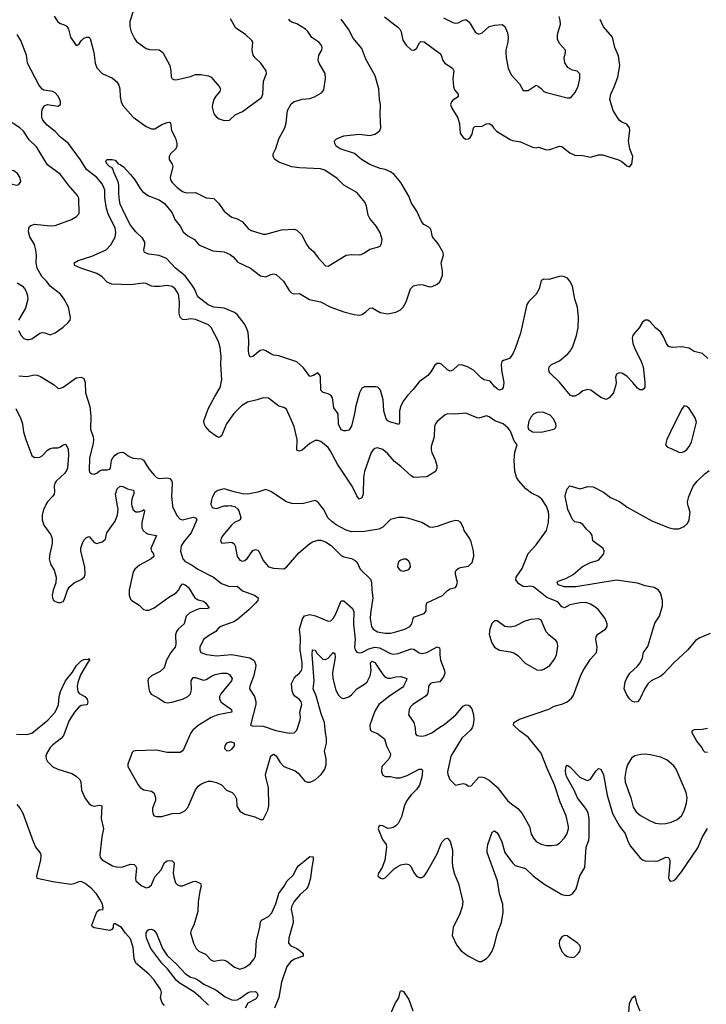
# Model space of a CAD drawing. Header units: inches. Extents: x 1682530 to 1839546, y 640742 to 791647.
# Tile 540 of 656: x 1783636 to 1788921, y 656160 to 663744. Entities that reach past the tile are written whole.
import ezdxf

# ---------------------------------------------------------------- set-up
doc = ezdxf.new("R2010")
doc.units = ezdxf.units.IN
doc.header["$MEASUREMENT"] = 0
doc.layers.add('B7685', color=7, linetype='Continuous')
doc.layers.add('B7686', color=7, linetype='Continuous')

msp = doc.modelspace()

# ---------------------------------------------------------------- linework, layer by layer
at = {"layer": 'B7685', "color": 5}
for points, elevation in [([(1783833.4, 660000), (1783820.2, 659970), (1783810, 659928), (1783809.3, 659890), (1783821.2, 659850), (1783875.8, 659775.8), (1783885.8, 659745.8), (1783886.5, 659710), (1783868, 659630), (1783863.9, 659590), (1783872.8, 659550), (1783902.4, 659502.4), (1783916.9, 659450), (1783914.9, 659405.1), (1783893, 659350), (1783885.5, 659310), (1783888, 659290), (1783897.3, 659270), (1783930, 659253.4), (1783950, 659253.4), (1783970, 659262.8), (1783980.1, 659279.9), (1784004.7, 659350), (1784022.6, 659377.4), (1784054.5, 659405.5), (1784108.9, 659431.1), (1784132.4, 659450), (1784140.4, 659470), (1784138.1, 659530), (1784107.3, 659650), (1784107.7, 659672.3), (1784116, 659704), (1784130, 659733.4), (1784150, 659755.3), (1784170, 659763), (1784210, 659717.1), (1784230, 659707.8), (1784270, 659721.1), (1784296.5, 659743.5), (1784307.3, 659790), (1784370, 659881.6), (1784389.5, 659930), (1784393, 659973), (1784388.6, 660000)], 520), ([(1784499.7, 660000), (1784508.6, 659968.6), (1784530, 659952.9), (1784550, 659953.4), (1784578.2, 659961.8), (1784591.1, 659971.1), (1784596.9, 659956.9), (1784576.6, 659870), (1784577.2, 659830), (1784585.3, 659810), (1784609.6, 659789.6), (1784630, 659779.8), (1784687.7, 659770), (1784645.6, 659670), (1784651.4, 659650), (1784666.5, 659630), (1784667.4, 659610), (1784647.4, 659590), (1784557.5, 659542.5), (1784520.9, 659510), (1784509.2, 659490), (1784479, 659350), (1784478.2, 659310), (1784490, 659280.3), (1784498.6, 659270), (1784554.5, 659234.5), (1784590, 659200.3), (1784610, 659194.2), (1784630, 659195), (1784670, 659212.6), (1784783.2, 659296.8), (1784839, 659330), (1784858.1, 659350), (1784876.5, 659383.5), (1784890, 659398.5), (1784910, 659391.1), (1784935.2, 659370), (1784984.6, 659290), (1785010, 659276.3), (1785050, 659265.2), (1785068.2, 659250), (1785094, 659210), (1785073.8, 659206.2), (1785030, 659208), (1785010, 659203.4), (1784944.5, 659175.5), (1784917.5, 659150), (1784902, 659090), (1784855.3, 659050), (1784842.6, 659030), (1784834.9, 659005.1), (1784837.8, 658930), (1784832.1, 658910), (1784800.3, 658870), (1784766.7, 658810), (1784747.1, 658750), (1784717.8, 658722.2), (1784651.3, 658688.7), (1784628.2, 658670), (1784621.3, 658650), (1784630.2, 658590), (1784635.3, 658570), (1784647.8, 658547.8), (1784710, 658516.1), (1784750, 658487.8), (1784770, 658482.4), (1784807.6, 658487.6), (1784890, 658509.4), (1784929.7, 658530), (1784949.8, 658550), (1784958.1, 658581.9), (1784956.5, 658650), (1784970, 658676.5), (1784990, 658677.1), (1785050, 658656.6), (1785070, 658660.9), (1785112.3, 658687.7), (1785140.7, 658699.3), (1785190.1, 658710.1), (1785231, 658711), (1785250, 658699.5), (1785270.2, 658670.2), (1785265.8, 658650), (1785182.8, 658550), (1785175, 658530), (1785174.6, 658510), (1785187.7, 658487.7), (1785267, 658430), (1785267.7, 658410), (1785161.3, 658390), (1785110.8, 658369.2), (1785010, 658308.2), (1784968.2, 658270), (1784953.4, 658250), (1784897.1, 658122.9), (1784888.6, 658111.4), (1784870, 658099.8), (1784770, 658098.4), (1784690, 658116.4), (1784528.1, 658111.9), (1784511.7, 658108.3), (1784501.1, 658098.9), (1784468.5, 658010), (1784468.4, 657990), (1784546.9, 657850), (1784562.3, 657830), (1784590.9, 657810.9), (1784650, 657801.1), (1784670, 657786.4), (1784680.9, 657750), (1784680.5, 657730), (1784658.2, 657670), (1784656.9, 657650), (1784660.3, 657630), (1784671.6, 657611.6), (1784690, 657605.5), (1784730, 657606.4), (1784810, 657628.6), (1784870, 657631), (1784907.1, 657650), (1784930, 657674.6), (1784990, 657810.4), (1785010, 657839.5), (1785030, 657854.6), (1785070, 657873.4), (1785090, 657878.9), (1785110, 657878.3), (1785150, 657867.8), (1785188.2, 657850), (1785228.2, 657810), (1785270.2, 657790.2), (1785290, 657772.2), (1785303.4, 657743.4), (1785306.7, 657686.7), (1785330, 657647.4), (1785370, 657624.4), (1785444.6, 657604.6), (1785490, 657583), (1785510, 657582.8), (1785545.6, 657654.4), (1785552.5, 657687.5), (1785551.2, 657830), (1785529.9, 657910), (1785528.7, 657930), (1785570, 658073.4), (1785590, 658086.4), (1785610, 658072.2), (1785641.6, 658021.6), (1785670, 657990.2), (1785757.2, 657957.2), (1785778.8, 657938.8), (1785830, 657878.7), (1785850, 657870.3), (1785870, 657870.3), (1785890, 657878), (1785911.5, 657890), (1785956.3, 657930), (1785985.1, 657970), (1785995.2, 658004.8), (1785995.4, 658050), (1785981, 658110), (1785997.8, 658170), (1785998.4, 658210), (1785989.4, 658249.4), (1785981.8, 658330), (1785955.9, 658395.9), (1785916.8, 658536.8), (1785894.9, 658590), (1785903, 658650), (1785886.9, 658853.1), (1785890, 658890.8), (1785910, 658888), (1785923.5, 658863.5), (1785970, 658817.8), (1785990, 658816.5), (1786010, 658826.5), (1786050, 658868.2), (1786060.7, 658860.7), (1786063.5, 658830), (1786044.4, 658715.6), (1786045.1, 658670), (1786070, 658580.3), (1786090, 658540.9), (1786110, 658519.6), (1786130, 658514.7), (1786170, 658528.3), (1786190, 658543.6), (1786230.4, 658589.6), (1786290, 658624.8), (1786310, 658644.1), (1786333.9, 658690), (1786340.9, 658730), (1786336.1, 658790), (1786350, 658802.6), (1786370, 658793), (1786430, 658698.9), (1786450, 658679.6), (1786470, 658671.4), (1786490, 658671.3), (1786530, 658681.3), (1786570, 658684.9), (1786614.9, 658670), (1786610.2, 658650), (1786591.2, 658610), (1786581.2, 658598.8), (1786484.1, 658535.9), (1786401.2, 658470), (1786370, 658416.9), (1786330.2, 658310), (1786334.4, 658274.4), (1786343.4, 658263.4), (1786390, 658244.6), (1786444.3, 658204.3), (1786458.1, 658150), (1786490.9, 658090), (1786488.5, 658070), (1786474.8, 658045.2), (1786424.4, 657990), (1786421.3, 657950), (1786430, 657923.8), (1786450, 657914.4), (1786490, 657914), (1786530, 657903.6), (1786564.8, 657904.8), (1786619.2, 657920.8), (1786710, 657970.3), (1786730.4, 657970.4), (1786736.7, 657956.7), (1786730.2, 657910.2), (1786712.7, 657847.3), (1786690, 657813.3), (1786650, 657774), (1786615.2, 657730), (1786596.8, 657690), (1786575.3, 657604.7), (1786547.8, 657552.2), (1786530, 657533), (1786510, 657520.5), (1786490, 657515.1), (1786470, 657514.5), (1786430, 657535.1), (1786410, 657536), (1786401, 657530), (1786394.8, 657510), (1786428.8, 657430), (1786455.8, 657390), (1786458.9, 657370), (1786446.7, 657270), (1786425.8, 657214.2), (1786398, 657170), (1786392, 657150), (1786414, 657130), (1786430, 657126.8), (1786450, 657134.8), (1786517.8, 657202.2), (1786540.7, 657219.3), (1786570, 657234.3), (1786610, 657242), (1786630, 657236.5), (1786650, 657217.6), (1786670, 657174), (1786690, 657146), (1786710, 657135.5), (1786730, 657135.5), (1786739.7, 657140.3), (1786750, 657147.3), (1786770, 657176.3), (1786850, 657319.5), (1786876.4, 657390), (1786888.9, 657411.1), (1786910, 657434), (1786930, 657438.4), (1786934.5, 657434.5), (1786950, 657413.4), (1786967.6, 657350), (1786964.6, 657250), (1786970.2, 657210.2), (1786982.6, 657162.6), (1787012.3, 657090), (1787047.2, 656950), (1787041.6, 656910), (1787023.4, 656856.6), (1786971.7, 656750), (1786965.7, 656690), (1786997.3, 656617.3), (1787032.7, 656572.7), (1787090.2, 656530.2), (1787169.1, 656489.1), (1787190, 656489), (1787230, 656511.3), (1787250, 656534), (1787271.9, 656570), (1787289.1, 656610), (1787314.3, 656710), (1787344.5, 656790), (1787358, 656870), (1787355.6, 656930), (1787328.9, 657010), (1787313.7, 657110), (1787235, 657330), (1787233.3, 657350), (1787239.1, 657390), (1787273.8, 657486.2), (1787290, 657496.3), (1787310, 657479.1), (1787330, 657450.4), (1787347.4, 657410), (1787369.2, 657330), (1787430, 657248.8), (1787449.5, 657229.5), (1787530, 657204.9), (1787588, 657148), (1787670, 657087), (1787810, 657004.4), (1787843.3, 656996.7), (1787870, 657000.4), (1787890, 657010.7), (1787918.4, 657050), (1787948.2, 657150), (1787986, 657214), (1787995.4, 657370), (1788015.8, 657424.2), (1788020.2, 657450), (1788018.1, 657590), (1788011.4, 657631.4), (1787999.9, 657659.9), (1787929.8, 657750), (1787903.9, 657810), (1787848.2, 657910), (1787840.7, 657930), (1787837.5, 657962.5), (1787841.6, 657990), (1787850, 658002), (1787870, 657988.5), (1787947.9, 657907.9), (1787990, 657887.6), (1788010, 657883.7), (1788030, 657892.7), (1788070, 657955.5), (1788090, 657977.1), (1788110, 657970.4), (1788128.3, 657928.3), (1788157.2, 657770), (1788199.8, 657630), (1788251.6, 657531.6), (1788296.2, 657476.2), (1788316.8, 657416.8), (1788337, 657377), (1788410.2, 657290.2), (1788430, 657272.2), (1788450, 657263.6), (1788530, 657262), (1788550, 657265.5), (1788610, 657291.8), (1788630, 657290.4), (1788638.9, 657270), (1788640.8, 657250), (1788630, 657134), (1788636.8, 657116.8), (1788647.7, 657107.7), (1788670, 657113.4), (1788690, 657127.7), (1788730, 657179.3), (1788855.5, 657364.5), (1788890.7, 657449.3), (1788930, 657513)], 520), ([(1784812, 660000), (1784812.8, 659992.8), (1784844.5, 659924.5), (1784870, 659897.6), (1784890, 659891.6), (1784970, 659911.7), (1784987.8, 659907.8), (1784999.6, 659890), (1784956.3, 659790), (1784903.5, 659730), (1784878.2, 659690), (1784874.7, 659650), (1784890.4, 659590), (1784909.2, 659569.2), (1784963, 659543), (1785006.7, 659510), (1785126.4, 659450), (1785190, 659399.6), (1785250, 659376.5), (1785310, 659379.5), (1785350, 659344.5), (1785443.8, 659310), (1785470.3, 659290), (1785468.9, 659270), (1785451.6, 659250), (1785400.8, 659199.2), (1785315, 659125), (1785290, 659107.8), (1785182.8, 659070), (1785164.6, 659055.4), (1785146.8, 659030), (1785090, 658998.7), (1785050.4, 658970), (1785022.4, 658910), (1785021.6, 658890), (1785030.5, 658870.5), (1785074.2, 658854.2), (1785150, 658844.6), (1785270, 658854.8), (1785407.8, 658827.8), (1785433.3, 658813.3), (1785442.7, 658802.7), (1785452.9, 658772.9), (1785450.2, 658750), (1785435.8, 658684.2), (1785407.4, 658610), (1785404.9, 658590), (1785442.2, 658530), (1785452.2, 658492.2), (1785453.2, 658470), (1785412, 658310), (1785424.5, 658304.5), (1785510, 658302.8), (1785607.5, 658267.5), (1785710, 658247.8), (1785748.2, 658251.8), (1785768.4, 658271.6), (1785793.7, 658350), (1785796.4, 658370), (1785791.2, 658410), (1785807.2, 658470), (1785802.2, 658490), (1785790, 658507.8), (1785753.4, 658533.4), (1785740.9, 658550), (1785733.9, 658573.9), (1785728.8, 658630), (1785747.5, 658672.5), (1785766.5, 658693.5), (1785790, 658710.3), (1785803.7, 658730), (1785809.9, 658750), (1785810.4, 658790), (1785793.9, 658890), (1785796.4, 658983.6), (1785790.4, 659050), (1785812.1, 659127.9), (1785827.1, 659152.9), (1785870, 659162.8), (1785912.8, 659152.8), (1786010, 659110.4), (1786030, 659112.4), (1786050, 659132.4), (1786070, 659166.7), (1786110, 659267.7), (1786130, 659268.4), (1786194.4, 659210), (1786208.2, 659188.2), (1786204.2, 659090), (1786217.2, 658970), (1786213.1, 658910), (1786217.6, 658890), (1786231.8, 658871.8), (1786250, 658865.7), (1786270, 658869.1), (1786322.1, 658897.9), (1786370, 658911.7), (1786404.8, 658904.8), (1786490, 658862.2), (1786510, 658856.5), (1786550, 658860.6), (1786650, 658896.5), (1786670, 658894.9), (1786710, 658867.3), (1786730, 658861.1), (1786770, 658870.2), (1786850, 658914), (1786866, 658906), (1786871, 658891), (1786869.3, 658850.7), (1786875.1, 658810), (1786905.5, 658730), (1786907, 658710), (1786898.6, 658681.4), (1786870, 658644.2), (1786810, 658636.4), (1786798, 658630), (1786782, 658610), (1786780.3, 658570), (1786774.9, 658550), (1786764.3, 658535.7), (1786663.1, 658470), (1786643.7, 658450), (1786634, 658430), (1786628.4, 658390), (1786670.4, 658330), (1786679.5, 658290), (1786682.4, 658242.4), (1786692, 658230), (1786730, 658224.9), (1786759, 658230), (1786809.3, 658250), (1786854.8, 658285.2), (1786910, 658319), (1786992.4, 658390), (1787050, 658456.4), (1787070, 658466.7), (1787090, 658463.8), (1787098, 658458), (1787115.4, 658435.4), (1787128.9, 658390), (1787132.5, 658352.5), (1787126, 658310), (1787119.5, 658290), (1787105.7, 658270), (1787039.7, 658210), (1786954.3, 658070), (1786928.2, 657950), (1786930.4, 657930), (1786945.5, 657890), (1786990, 657847.7), (1787050, 657860.7), (1787070, 657856), (1787090, 657841), (1787110, 657842.8), (1787170, 657910.4), (1787190, 657911.8), (1787210, 657906.3), (1787250, 657886.3), (1787310, 657831.7), (1787390, 657730.3), (1787410.2, 657710.2), (1787470, 657667.2), (1787504.6, 657630), (1787559.6, 657530), (1787573.1, 657470), (1787590, 657438), (1787610, 657412.4), (1787650, 657391.8), (1787690, 657383.7), (1787730, 657382), (1787770, 657388.5), (1787790, 657401.3), (1787830, 657442.6), (1787847.6, 657470), (1787860.9, 657510), (1787860.9, 657530), (1787841.4, 657610), (1787795.7, 657715.7), (1787752.8, 657850), (1787696.2, 657976.2), (1787650, 658093.3), (1787550, 658216.3), (1787484.7, 658264.7), (1787438, 658310), (1787439.3, 658330), (1787484, 658356), (1787707.9, 658432.1), (1787750, 658455.5), (1787810, 658470.4), (1787850, 658490.4), (1787883.5, 658516.5), (1787899.7, 658540.3), (1787952.1, 658687.9), (1787973.3, 658730), (1788030, 658819.3), (1788076.9, 658870), (1788081.7, 658910), (1788071.2, 658970), (1788073.3, 658990), (1788087, 659010), (1788144.5, 659050), (1788157.6, 659070), (1788158.7, 659090), (1788141.3, 659130), (1788090, 659198.4), (1788070, 659216.9), (1788030, 659242.6), (1787993.6, 659253.6), (1787950, 659253.2), (1787870, 659236.3), (1787830, 659214.2), (1787817.6, 659217.6), (1787810, 659220.4), (1787778.8, 659258.8), (1787694, 659294), (1787590, 659374.5), (1787570, 659380.4), (1787530, 659374), (1787510, 659377.4), (1787478.7, 659398.7), (1787460.6, 659420.6), (1787455.8, 659430), (1787458, 659450), (1787503.7, 659516.3), (1787549, 659631), (1787610, 659699.3), (1787690, 659808.4), (1787705.2, 659870), (1787707.8, 659927.8), (1787705.7, 659950), (1787690, 659995.6), (1787687.1, 660000)], 540), ([(1785112, 660000), (1785116.4, 659990), (1785124.1, 659984.1), (1785150, 659979), (1785210, 659998), (1785240.2, 660000)], 560), ([(1785266.4, 660000), (1785292.7, 659992.7), (1785314.5, 659974.5), (1785321.5, 659961.5), (1785337, 659910), (1785333, 659890), (1785290, 659869.7), (1785264.9, 659850), (1785199.3, 659770), (1785185.5, 659750), (1785180.7, 659730), (1785190.8, 659710.8), (1785270, 659718.7), (1785285.9, 659705.9), (1785293.4, 659690), (1785308.8, 659608.8), (1785330, 659579.5), (1785350, 659574), (1785370, 659578.5), (1785390, 659594.9), (1785430, 659656), (1785450, 659662.6), (1785470, 659656.4), (1785475.8, 659650), (1785510, 659578.4), (1785550, 659530.4), (1785590, 659518), (1785670, 659512.7), (1785690, 659526.4), (1785783.6, 659636.4), (1785870, 659708), (1785890, 659720.8), (1785930, 659734), (1785954.2, 659734.2), (1785990, 659722), (1786034.3, 659694.3), (1786110, 659617.1), (1786130, 659606.4), (1786190, 659594.4), (1786218.2, 659578.2), (1786230, 659567.3), (1786257.6, 659510), (1786335.2, 659435.2), (1786344.6, 659410), (1786346.3, 659350), (1786355, 659290), (1786336.1, 659170), (1786333.8, 659130), (1786344.5, 659070), (1786357.8, 659050), (1786390, 659029.4), (1786450, 659018.9), (1786490, 659018.4), (1786530, 659027.5), (1786599.5, 659050), (1786638.7, 659070), (1786654.3, 659090), (1786665.1, 659130), (1786675.3, 659144.7), (1786750, 659170.6), (1786763.6, 659190), (1786763.5, 659230), (1786770, 659252.4), (1786891, 659309), (1786930, 659347.3), (1786950, 659359.1), (1786990, 659371), (1786998, 659382), (1787005.1, 659410), (1786991.5, 659470), (1786989.7, 659490), (1786996.3, 659503.7), (1787010, 659517.1), (1787030, 659524.4), (1787090, 659534.4), (1787118, 659562), (1787131.2, 659611.2), (1787128, 659650), (1787110, 659722), (1787098.4, 659750), (1787056, 659810), (1787050, 659835.3), (1787030, 659872.7), (1787010, 659883.7), (1786990, 659885.1), (1786950, 659875.8), (1786850, 659839.7), (1786810, 659832.6), (1786790, 659834.7), (1786730, 659869.6), (1786630, 659900.4), (1786590, 659908.2), (1786551.9, 659908.1), (1786490, 659894), (1786430, 659834), (1786400.6, 659819.4), (1786290, 659801.3), (1786190, 659798.3), (1786150, 659811.2), (1786072.1, 659852.1), (1786037.4, 659877.4), (1786007.9, 659907.9), (1785978, 659970), (1785953.8, 660000)], 560), ([(1788950, 659015.6), (1788870, 658982.9), (1788838.6, 658961.4), (1788778.7, 658890), (1788670.1, 658789.9), (1788590, 658703.5), (1788570, 658688), (1788497, 658650), (1788473.1, 658630), (1788447.7, 658592.3), (1788410.2, 658509.8), (1788390.6, 658490), (1788370, 658487), (1788351.7, 658491.7), (1788330, 658512.7), (1788310, 658542.7), (1788289.6, 658590), (1788297.5, 658642.5), (1788308.5, 658671.5), (1788331, 658709), (1788390, 658764.4), (1788411.1, 658790), (1788429.5, 658829.5), (1788438.4, 658870), (1788470, 658914.8), (1788524.5, 659095.5), (1788560.5, 659150), (1788582.7, 659230), (1788584.5, 659270), (1788567.1, 659330), (1788550, 659352.8), (1788519.3, 659370), (1788450, 659383.1), (1788390, 659402.2), (1788230, 659427), (1787915.4, 659375.4), (1787830, 659374.4), (1787780.5, 659390), (1787771.8, 659410), (1787780.6, 659419.4), (1787840.9, 659439.1), (1787895.6, 659470), (1787967, 659533), (1788030, 659561.7), (1788090, 659581.3), (1788133.3, 659630), (1788134.7, 659650), (1788127, 659670), (1788047.6, 659730), (1788042, 659770), (1788029.4, 659790), (1787998.3, 659818.3), (1787970, 659856), (1787950, 659869.4), (1787910, 659877), (1787890, 659893.2), (1787855.8, 659970), (1787849.7, 660000)], 520), ([(1788298.5, 660000), (1788313, 659990), (1788502.7, 659882.7), (1788636, 659830), (1788670, 659822.3), (1788710, 659822.8), (1788750, 659838.9), (1788776.6, 659863.4), (1788790, 659891), (1788797.2, 659950), (1788782.1, 660000)], 520), ([(1783610, 658241.3), (1783690, 658237), (1783730, 658248.3), (1783853, 658347), (1783909.9, 658410), (1783934.6, 658465.4), (1783938.7, 658530), (1783950, 658569), (1783987.9, 658650), (1784041.4, 658718.6), (1784072.2, 658770), (1784110, 658806.4), (1784130, 658814.4), (1784163.1, 658816.9), (1784170, 658822), (1784174, 658810), (1784161.6, 658798.4), (1784103.9, 658696.1), (1784082.6, 658637.4), (1784077.6, 658610), (1784083, 658570), (1784093.4, 658553.4), (1784137.6, 658530), (1784156.3, 658510), (1784160.7, 658490), (1784154.9, 658470), (1784150, 658465.6), (1784110, 658460.7), (1784090, 658447.2), (1784057.6, 658410), (1784015.5, 658344.5), (1783974.1, 658230), (1783957.1, 658210), (1783890, 658158.3), (1783870, 658136.5), (1783842, 658090), (1783836.6, 658070), (1783838.6, 658050), (1783849.5, 658030), (1783890, 657989.6), (1783929.8, 657969.8), (1784037.1, 657937.1), (1784070, 657917), (1784098, 657890), (1784107.4, 657870), (1784110.7, 657810), (1784137.5, 657750), (1784170, 657704.6), (1784190, 657689.7), (1784210, 657685), (1784250, 657694), (1784267.8, 657687.8), (1784263.4, 657590), (1784280.1, 657510), (1784266.8, 657450), (1784251.7, 657310), (1784256.3, 657290), (1784270, 657271.4), (1784350, 657225.4), (1784390, 657215), (1784430, 657217.7), (1784490, 657238.6), (1784516.3, 657236.3), (1784527.3, 657227.3), (1784533.8, 657210), (1784526, 657130), (1784529.3, 657110), (1784570, 657074), (1784610, 657057.1), (1784630, 657060.7), (1784650, 657078.8), (1784677.3, 657142.7), (1784725.3, 657194.7), (1784749.3, 657250.7), (1784770, 657265), (1784790, 657268.1), (1784810, 657265.3), (1784825.3, 657250), (1784818.4, 657170), (1784822, 657142), (1784836, 657096), (1784850, 657079.5), (1784870, 657071.3), (1784890, 657072.2), (1784970, 657105), (1784990, 657108), (1785027, 657090), (1785032.5, 657070), (1785021.6, 657030), (1785009.2, 656950), (1785006.1, 656873.9), (1784977.4, 656770), (1784955.8, 656730), (1784950.4, 656710), (1784972.8, 656630), (1784993.8, 656590), (1785015.8, 656570), (1785065.3, 656545.3), (1785110, 656499.5), (1785130, 656493.1), (1785190, 656501.5), (1785210, 656499.5), (1785231.3, 656491.3), (1785290, 656446.7), (1785330, 656430.4), (1785370, 656443.1), (1785410, 656472.2), (1785441.7, 656510), (1785451.4, 656530), (1785458.2, 656650), (1785485.3, 656750), (1785490, 656794.4), (1785501.1, 656810), (1785550, 656836.5), (1785575.7, 656864.3), (1785607.1, 656932.9), (1785630, 657013.2), (1785671, 657069), (1785694.5, 657110), (1785743.2, 657156.8), (1785768.4, 657210), (1785783.9, 657230), (1785870, 657296.9), (1785894.6, 657294.6), (1785896, 657270), (1785883.9, 657216.1), (1785873.2, 657130), (1785855.6, 657070), (1785842.8, 657050), (1785794.7, 657005.3), (1785748.8, 656951.2), (1785727.5, 656910), (1785726.2, 656890), (1785738.1, 656830), (1785740.7, 656790), (1785708.1, 656668.1), (1785704.2, 656630), (1785723.1, 656610), (1785770, 656590.2), (1785796.9, 656570), (1785818, 656550), (1785817.1, 656530), (1785750, 656508.4), (1785723.8, 656490), (1785691, 656450), (1785650.3, 656330), (1785629.3, 656210.7), (1785596, 656130)], 480), ([(1788930, 658098), (1788910, 658102.7), (1788901.2, 658110), (1788882.9, 658142.9), (1788846.7, 658186.7), (1788812.3, 658250), (1788813.2, 658266.8), (1788830, 658275.5), (1788890, 658277.8), (1788930, 658286.7)], 520), ([(1784750, 656149.5), (1784731.6, 656170), (1784720.5, 656210), (1784726.9, 656250), (1784722.2, 656270), (1784668.5, 656350), (1784630, 656392), (1784530, 656475.6), (1784517.4, 656510), (1784510, 656597.2), (1784490, 656664.5), (1784450, 656707.8), (1784419.7, 656750), (1784370, 656779.7), (1784361.7, 656778.3), (1784355.5, 656770), (1784354.3, 656750), (1784345, 656735), (1784330, 656726.8), (1784209, 656749), (1784197.2, 656757.2), (1784191.6, 656770), (1784230, 656871.8), (1784250, 656889), (1784273.6, 656886.4), (1784279, 656890), (1784274.5, 656894.5), (1784277.8, 656902.2), (1784272.1, 656930), (1784253.4, 656970), (1784226, 657010), (1784190, 657049.8), (1784140.8, 657090), (1784110, 657104.9), (1784090, 657104.1), (1784053.4, 657086.6), (1784030, 657083.4), (1783890, 657103.6), (1783769.8, 657129.8), (1783767.9, 657150), (1783798.5, 657270), (1783801, 657310), (1783792.4, 657330), (1783760.9, 657370), (1783740.9, 657410), (1783662.4, 657630), (1783639.9, 657670), (1783617.4, 657697.4)], 480), ([(1785090, 656151.8), (1785030.6, 656210.6), (1784975.5, 656255.5), (1784863.8, 656323.8), (1784843.4, 656343.4), (1784773.1, 656433.1), (1784730, 656476.8), (1784645.7, 656590), (1784612.3, 656670), (1784608.4, 656690), (1784609.9, 656710.1), (1784623, 656730), (1784630, 656736), (1784650, 656738.4), (1784670, 656728.4), (1784690, 656703.8), (1784736, 656590), (1784770, 656535.9), (1784845.7, 656465.7), (1784910, 656397), (1784950, 656369.1), (1784981.3, 656361.3), (1785007.7, 656347.7), (1785054, 656314), (1785146.8, 656270), (1785218, 656218), (1785270, 656193.8), (1785290, 656191.2), (1785310, 656195), (1785333.7, 656206.3), (1785390, 656246.7), (1785410, 656255.2), (1785450, 656257), (1785464.8, 656244.8), (1785468.9, 656230), (1785461, 656210), (1785450, 656199.4), (1785392.6, 656167.4), (1785370.2, 656130)], 460), ([(1786479.9, 656060.1), (1786529.8, 656170), (1786553, 656210), (1786563.5, 656256.5), (1786570, 656266.8), (1786590, 656257), (1786630, 656196.9), (1786661.8, 656110)], 480), ([(1788318.2, 656021.8), (1788330, 656164.7), (1788349.7, 656210), (1788370, 656224.7), (1788382.4, 656170), (1788409.1, 656110)], 480)]:
    msp.add_lwpolyline(points, dxfattribs=dict(at, elevation=elevation))
for points, elevation in [([(1786590, 659588.2), (1786570, 659581.3), (1786554.9, 659570), (1786545.7, 659550), (1786544.6, 659530), (1786555.5, 659510), (1786570, 659500.3), (1786590, 659496.5), (1786630, 659508.4), (1786642.9, 659530), (1786641.6, 659550), (1786630, 659573.6), (1786610, 659587.6)], 580), ([(1787629.6, 659129.6), (1787570, 659124.7), (1787523, 659110), (1787450, 659072.6), (1787410, 659063.5), (1787369.6, 659069.6), (1787310, 659113.2), (1787290, 659113.2), (1787270, 659094), (1787254, 659050), (1787248.5, 659010), (1787268.5, 658950), (1787290.6, 658910), (1787330, 658886.4), (1787414.6, 658874.6), (1787444.1, 658864.1), (1787470, 658846.8), (1787526.9, 658786.9), (1787617.1, 658737.1), (1787650, 658733), (1787670, 658740.4), (1787716.2, 658770), (1787750, 658816.3), (1787767.8, 658850), (1787777.2, 658917.2), (1787772, 658950), (1787762.7, 658962.7), (1787710, 659004.2), (1787688.9, 659028.9), (1787650, 659118)], 560), ([(1785270, 658179.3), (1785250, 658179.3), (1785226.8, 658170), (1785214.8, 658150), (1785211, 658130), (1785230, 658111), (1785250, 658114.8), (1785270, 658126), (1785289, 658150), (1785288.7, 658170)], 540), ([(1788450, 658085.4), (1788416.5, 658083.5), (1788370, 658074), (1788344.9, 658055.1), (1788314.9, 658005.1), (1788304, 657970), (1788294.4, 657910), (1788297.2, 657870), (1788340.2, 657750), (1788357.8, 657677.8), (1788380.9, 657640.9), (1788415, 657615), (1788490, 657571.5), (1788530, 657555.6), (1788570, 657549), (1788610, 657552.6), (1788650, 657562.3), (1788696.6, 657583.4), (1788729.8, 657610.2), (1788750.8, 657649.2), (1788769.6, 657709.6), (1788772.8, 657750), (1788765.4, 657790), (1788689.8, 657969.8), (1788670, 657996.3), (1788620, 658040), (1788570, 658064.4), (1788490, 658081)], 540), ([(1787830, 656689.4), (1787810, 656679.5), (1787790.4, 656650), (1787787.4, 656630), (1787790.4, 656610), (1787810, 656566.8), (1787830, 656542.8), (1787850, 656527.3), (1787890, 656519.3), (1787910, 656526), (1787934.5, 656550), (1787947, 656570), (1787952.3, 656590), (1787949.3, 656610), (1787929.2, 656630), (1787850, 656686)], 520)]:
    msp.add_lwpolyline(points, close=True, dxfattribs=dict(at, elevation=elevation))
at = {"layer": 'B7686', "color": 5}
for points, elevation in [([(1783902.3, 663770), (1783930, 663727.4), (1783950, 663714.3), (1783990, 663698.9), (1783999.5, 663690), (1784011.3, 663670), (1784026.9, 663610), (1784070, 663545.5), (1784090, 663553), (1784110, 663581.6), (1784130, 663600.3), (1784150, 663608.4), (1784168.1, 663608.1), (1784179.2, 663599.2), (1784206, 663490), (1784216.3, 663410), (1784230, 663374), (1784270, 663329), (1784350, 663292.8), (1784384.5, 663264.5), (1784398.4, 663238.4), (1784406, 663210), (1784409, 663150), (1784416.1, 663110), (1784430, 663083.1), (1784510, 662994), (1784610, 662920.5), (1784650, 662902), (1784675.9, 662904.1), (1784730, 662936.1), (1784770, 662952.9), (1784790, 662954.9), (1784796.3, 662950), (1784803.6, 662890), (1784834, 662830), (1784845.6, 662790), (1784845.2, 662770), (1784837.8, 662750), (1784797, 662710), (1784787, 662690), (1784785.8, 662665.8), (1784810.3, 662630.3), (1784815.8, 662610), (1784794, 662530), (1784797.8, 662510), (1784810.3, 662490), (1784849, 662450), (1784890, 662419.6), (1784910, 662411.7), (1784930, 662408.9), (1784990, 662412.4), (1785070, 662370.6), (1785130, 662366.8), (1785167.3, 662330), (1785210.6, 662270), (1785250, 662234.9), (1785270, 662221.6), (1785310, 662210.4), (1785347.7, 662190), (1785394.2, 662134.2), (1785418.8, 662118.8), (1785510, 662090.4), (1785530, 662090.4), (1785650, 662123.8), (1785750, 662130.6), (1785770, 662122), (1785805.5, 662090), (1785846.7, 662010), (1785861.6, 661990), (1785897.6, 661957.6), (1785932, 661910), (1785990, 661846.8), (1786010, 661844), (1786150, 661928.8), (1786190, 661936), (1786247.7, 661932.3), (1786264.4, 661935.6), (1786290, 661948), (1786330, 661977.1), (1786390, 661990.3), (1786410, 661999.3), (1786420.6, 662019.4), (1786425.3, 662050), (1786410, 662100.7), (1786383.5, 662150), (1786330, 662211.5), (1786318.9, 662238.9), (1786306.3, 662306.3), (1786295.7, 662335.7), (1786230, 662411.6), (1786130, 662469.6), (1786080.3, 662520.3), (1785984.4, 662584.4), (1785950, 662594.7), (1785790, 662601.6), (1785730, 662611.2), (1785630, 662646.9), (1785598.4, 662670), (1785587.3, 662690), (1785587.3, 662710), (1785608.5, 662751.5), (1785630, 662826.8), (1785676.4, 662910), (1785686.4, 662950), (1785696.2, 663043.8), (1785724.8, 663095.2), (1785747.7, 663112.3), (1785770, 663119.5), (1785810, 663130.3), (1785870, 663136.4), (1785904, 663150), (1785959.6, 663180.4), (1785977, 663203), (1785989.7, 663290.3), (1785988.3, 663328.3), (1785940.7, 663410), (1785934, 663430), (1785939.5, 663470), (1785962, 663510), (1785964.5, 663530), (1785957, 663550), (1785938.4, 663570), (1785885.3, 663605.3), (1785853.5, 663653.5), (1785836.2, 663670), (1785770, 663711.8), (1785730, 663723.7), (1785715.3, 663735.3), (1785708.4, 663748.4)], 540), ([(1784508.5, 663810), (1784483.8, 663730), (1784482.4, 663690), (1784494.9, 663650), (1784518.4, 663598.4), (1784535.8, 663575.8), (1784610, 663520.7), (1784634.4, 663514.4), (1784710, 663510.4), (1784737.3, 663490), (1784790.4, 663390), (1784800.4, 663350), (1784802.8, 663302.8), (1784808.5, 663288.5), (1784830, 663281.6), (1784850, 663283.1), (1784950, 663304.9), (1784990, 663322), (1785030, 663322), (1785090, 663310.5), (1785110, 663300.5), (1785170.6, 663230), (1785180.5, 663210), (1785176.4, 663190), (1785145.7, 663154.3), (1785131.4, 663130), (1785119.2, 663090), (1785118.5, 663070), (1785130, 663018.8), (1785150, 662993.4), (1785170, 662980.7), (1785210, 662966.8), (1785250, 662971), (1785294, 663010), (1785350, 663037.1), (1785496, 663144), (1785507.6, 663170), (1785511.2, 663270), (1785535.6, 663330), (1785533.6, 663350), (1785492.4, 663410), (1785448.6, 663448.6), (1785433.3, 663470), (1785424, 663510), (1785429.3, 663570), (1785422.5, 663582.5), (1785374.5, 663630), (1785298.5, 663678.5), (1785259.7, 663750)], 560), ([(1786444.6, 663764.6), (1786547, 663687), (1786562.3, 663670), (1786572.4, 663650), (1786585, 663585), (1786610, 663547.7), (1786650, 663510.7), (1786670, 663507.7), (1786690, 663522), (1786714.3, 663565.7), (1786724.7, 663575.3), (1786750, 663574), (1786866.5, 663486.5), (1786879.5, 663470), (1786893.1, 663430), (1786908.7, 663410), (1786968, 663370), (1786976.3, 663350), (1786968.7, 663290), (1786974, 663230), (1786983.4, 663203.4), (1787010.6, 663170), (1787011, 663150), (1786970, 663124.5), (1786958.4, 663110), (1786952.7, 663090), (1786961.4, 663061.4), (1787007.1, 662987.1), (1787020.3, 662940.3), (1787027.2, 662870), (1787050, 662836), (1787070, 662824.2), (1787090, 662826.7), (1787102.6, 662837.4), (1787117.6, 662862.4), (1787130, 662911.3), (1787140.1, 662919.9), (1787150, 662924), (1787190, 662922), (1787230, 662940.7), (1787250, 662944.9), (1787270, 662930.7), (1787282, 662910), (1787305.5, 662885.5), (1787410, 662820.5), (1787430, 662812.7), (1787490, 662803.7), (1787581.8, 662761.8), (1787610, 662756.9), (1787630, 662761.5), (1787690, 662740.3), (1787716, 662744), (1787790, 662768.8), (1787810, 662767), (1787870, 662718.9), (1787910, 662700.3), (1787970, 662698), (1788030, 662686), (1788090, 662702.4), (1788122.8, 662702.8), (1788245.2, 662665.2), (1788270, 662651), (1788310, 662618), (1788330, 662611.3), (1788348.7, 662630), (1788356.2, 662690), (1788331.1, 662750), (1788321, 662810), (1788331, 662890), (1788329.6, 662910), (1788310, 662938.4), (1788270, 662954), (1788251, 662971), (1788223.5, 663010), (1788205.2, 663045.2), (1788178, 663130), (1788186, 663170), (1788212.9, 663227.1), (1788239.6, 663300.4), (1788254.5, 663390), (1788245.9, 663465.9), (1788215.6, 663530), (1788197.6, 663610), (1788130, 663689.6), (1788104, 663744)], 520), ([(1786897.8, 663757.8), (1786970, 663720.8), (1786990, 663716.5), (1787010, 663718.3), (1787050, 663739.1), (1787070, 663744), (1787090, 663730.7), (1787106, 663710), (1787145.5, 663645.5), (1787170, 663633.4), (1787196.6, 663643.4), (1787250, 663690.7), (1787290, 663700.7), (1787350, 663706), (1787370.8, 663690), (1787390, 663642), (1787396.3, 663610), (1787393.4, 663570), (1787377.3, 663510), (1787377.3, 663490), (1787380.5, 663450), (1787396.4, 663370), (1787419.5, 663319.5), (1787482.8, 663250), (1787510, 663198), (1787550, 663198.8), (1787610, 663238.4), (1787630.2, 663230.2), (1787650, 663214.9), (1787670, 663190.4), (1787690, 663181.6), (1787850, 663141.6), (1787870, 663143), (1787884, 663150), (1787910, 663180.7), (1787933.6, 663230), (1787947, 663290), (1787946.6, 663326.6), (1787927, 663347), (1787890, 663355.6), (1787855.2, 663375.2), (1787831, 663411), (1787827.7, 663447.7), (1787836.8, 663490), (1787835.8, 663510), (1787790, 663560.8), (1787774.8, 663594.8), (1787776.4, 663630), (1787798.4, 663710), (1787796.5, 663736.5), (1787787.6, 663767.6)], 540), ([(1788932.8, 661132.8), (1788892.4, 661172.4), (1788828.7, 661188.7), (1788790, 661213.6), (1788730, 661223.1), (1788658.7, 661218.7), (1788630, 661227.3), (1788614, 661250), (1788590, 661306.6), (1788570, 661336.2), (1788529.4, 661370), (1788490, 661416), (1788470, 661429.4), (1788450, 661429.4), (1788430, 661412.7), (1788403.1, 661370), (1788368.4, 661330), (1788355.8, 661310), (1788350.3, 661290), (1788356, 661250), (1788370.3, 661210), (1788420.2, 661110), (1788435.2, 661070), (1788448.9, 660951.1), (1788446.7, 660913.3), (1788438.9, 660901.1), (1788430, 660892.3), (1788410, 660892), (1788390, 660906.6), (1788356.2, 660950), (1788310, 660998), (1788270, 661021.2), (1788250, 661024), (1788230, 661014), (1788226.8, 661006.8), (1788222, 660990), (1788227.7, 660950), (1788225.5, 660930), (1788206, 660870), (1788173.4, 660830), (1788150, 660817), (1788110, 660834), (1788032.3, 660890), (1788010, 660895.1), (1787970, 660884.7), (1787939.7, 660860.3), (1787910, 660844.7), (1787890, 660843.5), (1787875.1, 660850), (1787790, 660950.9), (1787720.2, 661020.2), (1787712.4, 661030), (1787707.6, 661050), (1787712.6, 661070), (1787730, 661087.4), (1787790, 661115.5), (1787854, 661170), (1787872.2, 661190), (1787893.4, 661226.6), (1787920.5, 661310), (1787933.6, 661370), (1787938, 661450), (1787929.3, 661529.3), (1787909.8, 661590), (1787890.7, 661690.7), (1787871.1, 661730), (1787851.6, 661751.6), (1787830, 661764), (1787810, 661767.4), (1787790, 661766.2), (1787710, 661743.5), (1787670, 661746), (1787650, 661735.3), (1787634.6, 661670), (1787611.6, 661630), (1787553.1, 661570), (1787539.6, 661550), (1787491.8, 661328.2), (1787450.4, 661210), (1787430.5, 661170), (1787404.9, 661135.1), (1787360.9, 661119.1), (1787347.7, 661110), (1787343.1, 661090), (1787344.9, 661044.9), (1787362.4, 660950), (1787357.6, 660910), (1787350, 660898), (1787330, 660889.7), (1787310, 660899.6), (1787290, 660917), (1787258.2, 660958.2), (1787210, 660970.9), (1787190, 660982.2), (1787130, 661043.8), (1787083.6, 661070), (1787035.6, 661084.4), (1787010, 661082), (1786970, 661043.5), (1786950, 661036.4), (1786930, 661045.7), (1786882.9, 661090), (1786870, 661096.4), (1786850, 661095.6), (1786830, 661083), (1786799.7, 661030), (1786776.7, 661003.3), (1786710, 660953.7), (1786664.3, 660895.7), (1786619.8, 660850), (1786590, 660807.1), (1786570.2, 660770), (1786559.7, 660730), (1786559.2, 660640.8), (1786554.7, 660625.3), (1786485.8, 660645.8), (1786470, 660654.5), (1786456.1, 660670), (1786439.2, 660730), (1786434.3, 660814.3), (1786413, 660890), (1786403.1, 660903.1), (1786391.9, 660911.9), (1786375.2, 660915.2), (1786290, 660916.3), (1786270, 660905.1), (1786250.2, 660869.8), (1786222.2, 660770), (1786213.9, 660710), (1786190, 660612), (1786170, 660581.3), (1786150, 660575.6), (1786130, 660576.2), (1786110, 660584.5), (1786090, 660629.3), (1786087.5, 660707.5), (1786054, 660754), (1786044, 660830), (1786030, 660851), (1786010, 660861.5), (1785971.8, 660871.8), (1785954.3, 660890), (1785950.8, 660990.8), (1785945.7, 661005.7), (1785930, 661024.5), (1785897.1, 661002.9), (1785870, 660995.1), (1785820.9, 661060.9), (1785770, 661108.3), (1785630, 661153.8), (1785590, 661160.7), (1785568.7, 661168.7), (1785530, 661194), (1785510, 661200.4), (1785485.7, 661194.3), (1785430, 661149.5), (1785410, 661145.2), (1785401.4, 661161.4), (1785396.4, 661190), (1785399.1, 661270), (1785394.6, 661334.6), (1785382, 661370), (1785363.3, 661403.3), (1785310, 661473.6), (1785290, 661488.2), (1785210, 661522.9), (1785130, 661528.2), (1785087.2, 661547.2), (1785006.4, 661610), (1784981.2, 661670), (1784962.1, 661702.1), (1784910.7, 661770.7), (1784834.8, 661830), (1784764.6, 661904.6), (1784710, 661927.6), (1784630, 661937.2), (1784596, 661950), (1784591.8, 661970), (1784599.7, 662010), (1784598.9, 662030), (1784580.9, 662060.9), (1784530, 662109.7), (1784490, 662162.2), (1784442.4, 662250), (1784410, 662323.6), (1784403.4, 662350), (1784398, 662402), (1784399.1, 662470), (1784394.1, 662494.1), (1784359.6, 662570), (1784353.8, 662593.8), (1784345.1, 662605.1), (1784330, 662609.6), (1784309.6, 662630), (1784298, 662650), (1784301.6, 662658.4), (1784310, 662666.8), (1784346.4, 662666.4), (1784370, 662661), (1784393, 662633), (1784410, 662627.7), (1784434.8, 662610), (1784490, 662550.8), (1784523, 662510), (1784562.2, 662442.2), (1784581.5, 662421.5), (1784627.7, 662387.7), (1784710, 662356.5), (1784750, 662328.4), (1784810, 662254.9), (1784830, 662204.9), (1784870, 662152.4), (1784894, 662110), (1784930, 662079), (1784981.6, 662050), (1785014.9, 662010), (1785122, 661962), (1785210, 661955.5), (1785256, 661936), (1785278.2, 661918.2), (1785315.9, 661875.9), (1785412.4, 661830), (1785490.2, 661770.2), (1785530, 661763.9), (1785570, 661782), (1785590, 661785.5), (1785610, 661781.3), (1785666.7, 661730), (1785710, 661657), (1785730, 661636.5), (1785750, 661631.6), (1785790, 661634.3), (1785867.5, 661587.5), (1785950, 661571.5), (1786030, 661530.2), (1786130, 661493.7), (1786210, 661471.8), (1786250, 661468.9), (1786270, 661473.7), (1786297, 661490), (1786330, 661521.6), (1786350, 661524.4), (1786410, 661488.9), (1786470, 661478.6), (1786530.4, 661490.4), (1786567.6, 661510), (1786588.2, 661530), (1786610.8, 661570), (1786644.7, 661670), (1786667.4, 661692.6), (1786710, 661703.6), (1786740.6, 661700.6), (1786790, 661687), (1786810, 661687.4), (1786850, 661705.3), (1786870, 661725.3), (1786890, 661772), (1786890, 661808), (1786880.3, 661870), (1786898, 661930), (1786895.1, 661950), (1786856.3, 662016.3), (1786813.7, 662070), (1786800.4, 662130), (1786785.7, 662145.7), (1786746, 662166), (1786728.1, 662188.1), (1786692.8, 662270), (1786651.5, 662330), (1786630, 662385.2), (1786569.6, 662490), (1786517.6, 662550), (1786490, 662572.6), (1786450, 662589.7), (1786410, 662596.9), (1786330, 662629), (1786266.4, 662666.4), (1786214, 662714), (1786102.9, 662750), (1786072.8, 662770), (1786060.5, 662790), (1786059.3, 662810), (1786074.7, 662825.3), (1786130, 662847.9), (1786250, 662861.5), (1786330, 662850.4), (1786370, 662862), (1786390, 662874.4), (1786407.3, 662890), (1786415.1, 662910), (1786409.7, 663010), (1786413.5, 663090), (1786404.5, 663130), (1786399.8, 663210), (1786371.8, 663310), (1786299.8, 663439.8), (1786270, 663523), (1786201.9, 663601.9), (1786167.5, 663670), (1786110, 663748.3)], 520), ([(1787687.1, 660000), (1787654.7, 660050), (1787629.8, 660069.8), (1787575.4, 660095.4), (1787531.5, 660130), (1787474.1, 660194.1), (1787459.3, 660219.3), (1787446.9, 660266.9), (1787441, 660350), (1787447.5, 660412.5), (1787466, 660470), (1787440.9, 660500.9), (1787414, 660574), (1787396.2, 660596.2), (1787358, 660630), (1787293.8, 660653.8), (1787250, 660685.1), (1787230, 660691.8), (1787170, 660675.6), (1787155.9, 660675.9), (1787070, 660711.6), (1786990, 660705.1), (1786930, 660707.3), (1786910, 660699.5), (1786850, 660649.3), (1786835.5, 660630), (1786828.4, 660610), (1786826, 660530), (1786804, 660456), (1786802.6, 660430), (1786807.6, 660410), (1786833.9, 660353.9), (1786846, 660310), (1786847.3, 660290), (1786836.6, 660263.4), (1786770, 660221.7), (1786670, 660218.5), (1786649.9, 660229.9), (1786570, 660302.6), (1786520.4, 660340.4), (1786470, 660398.4), (1786430, 660433.6), (1786390, 660445.6), (1786370, 660439.6), (1786356.3, 660430), (1786342.4, 660410), (1786290, 660264), (1786281.8, 660218.2), (1786279.6, 660090), (1786270, 660062), (1786250, 660049.7), (1786230, 660076), (1786194.2, 660150), (1786081.2, 660321.2), (1786025.9, 660425.9), (1786010, 660447.8), (1785954.3, 660494.3), (1785930, 660502.4), (1785910, 660502.4), (1785870, 660480.5), (1785810, 660428), (1785790, 660419.5), (1785770, 660429), (1785772.2, 660510), (1785747.8, 660610), (1785690, 660742.7), (1785670, 660757), (1785630, 660767), (1785550, 660827.6), (1785510, 660831.5), (1785464.8, 660815.2), (1785390, 660796.9), (1785342.4, 660770), (1785283.7, 660710), (1785228.5, 660630), (1785190, 660539), (1785178, 660530), (1785170, 660526.6), (1785150, 660532.7), (1785101.2, 660570), (1785065.2, 660610), (1785056, 660630), (1785053.2, 660653.2), (1785090, 660750.6), (1785137.8, 660842.2), (1785179.7, 660910), (1785191, 660970), (1785184.4, 661090), (1785186.9, 661150), (1785178.9, 661218.9), (1785165.8, 661265.8), (1785110, 661374), (1785090, 661392.8), (1784990, 661435.1), (1784950, 661439.3), (1784910, 661431.9), (1784890, 661433.7), (1784880.8, 661440.8), (1784871.5, 661451.5), (1784862.8, 661482.8), (1784865, 661570), (1784857.2, 661630), (1784832.6, 661670), (1784810, 661689.6), (1784770, 661697.4), (1784712, 661688), (1784670, 661687.8), (1784650, 661691.8), (1784610, 661711.6), (1784590, 661715.1), (1784490, 661700.4), (1784345.6, 661705.6), (1784310, 661721.7), (1784270, 661762.8), (1784230, 661788), (1784105.2, 661830), (1784060.9, 661850), (1784056, 661870), (1784085.2, 661890), (1784190, 661921), (1784300.7, 661970), (1784337.4, 662010), (1784371.5, 662068.5), (1784376.6, 662103.4), (1784370, 662140.9), (1784319.5, 662239.5), (1784303.4, 662290), (1784291.7, 662371.7), (1784289.9, 662430), (1784284.3, 662450), (1784270, 662478.7), (1784228.8, 662528.8), (1784149, 662589), (1784103.2, 662663.2), (1784011.2, 662791.2), (1783950, 662839.8), (1783910, 662881.4), (1783848.2, 662930), (1783813.3, 662970), (1783806.6, 662990), (1783806, 663030), (1783810, 663051.3), (1783823, 663077), (1783830, 663084), (1783850, 663090.4), (1783930, 663078.4), (1783949.6, 663090.4), (1783950.9, 663110), (1783943.9, 663130), (1783930, 663158), (1783910, 663180.4), (1783890, 663189.7), (1783821.1, 663201.1), (1783809, 663209), (1783783, 663243), (1783695.7, 663410), (1783688.6, 663470), (1783644.3, 663584.3), (1783615.6, 663630)], 540), ([(1783626, 661350), (1783647.7, 661310), (1783668.7, 661288.7), (1783690, 661279.1), (1783710, 661279.3), (1783730, 661286.4), (1783790, 661328.4), (1783810, 661334), (1783830, 661332.2), (1783870, 661316.3), (1783910, 661330.4), (1783970, 661374.3), (1784009.7, 661410), (1784024, 661430), (1784028, 661450), (1784012, 661530), (1783977, 661590), (1783949.5, 661630), (1783871, 661691), (1783842.4, 661730), (1783806.5, 661766.5), (1783769.8, 661829.8), (1783763.1, 661870), (1783766, 661930), (1783760.9, 661970), (1783750, 662011.8), (1783714, 662070), (1783703.5, 662110), (1783704.9, 662135.1), (1783711.8, 662150), (1783721.6, 662158.4), (1783750, 662167.4), (1783870, 662156), (1783910, 662158), (1784034.2, 662205.8), (1784073.4, 662226.6), (1784092.7, 662250), (1784091.6, 662370), (1784080.7, 662390), (1784011.3, 662470), (1783950, 662552.3), (1783850, 662625.1), (1783764.2, 662764.2), (1783710, 662818.9), (1783664.3, 662884.3), (1783637.4, 662910), (1783579.1, 662950)], 560), ([(1783617.3, 661717.3), (1783654.6, 661694.6), (1783673.1, 661673.1), (1783685.3, 661650), (1783696.7, 661616.7), (1783699.6, 661590), (1783679.6, 661520.4), (1783626.7, 661430)], 560), ([(1783630, 661000.1), (1783690, 660995.9), (1783750, 661008), (1783770, 661006.5), (1783795.8, 660995.8), (1783901, 660930), (1783930, 660904.7), (1783942.8, 660902.8), (1783970, 660913), (1784070, 660986), (1784110, 660990.4), (1784130, 660978.8), (1784138.7, 660950), (1784143.1, 660870), (1784175.1, 660764.9), (1784183.1, 660690), (1784179.7, 660590), (1784201.2, 660530), (1784203.5, 660510), (1784200.2, 660479.8), (1784173.1, 660370), (1784170.7, 660270.7), (1784176, 660256), (1784190, 660244.7), (1784210, 660242.8), (1784230, 660250.7), (1784251.1, 660268.9), (1784270, 660277.6), (1784310, 660275.8), (1784330, 660281.6), (1784334.7, 660290), (1784342.4, 660350), (1784351.8, 660370), (1784369.7, 660390), (1784390, 660403.5), (1784410, 660411), (1784430, 660412.2), (1784446, 660406), (1784470, 660384.4), (1784490, 660374.9), (1784510, 660367.4), (1784570, 660361.1), (1784590, 660350.4), (1784630, 660283.1), (1784670, 660234.9), (1784690, 660218.4), (1784710, 660208.8), (1784770, 660215.8), (1784790.3, 660210.3), (1784805.7, 660190), (1784810.3, 660170), (1784804, 660070), (1784812, 660000)], 540), ([(1783606.5, 660750), (1783645.1, 660670), (1783656.3, 660630), (1783665.4, 660570), (1783684.2, 660510), (1783730, 660387.3), (1783738.3, 660378.3), (1783750.4, 660370.4), (1783790, 660374.9), (1783810, 660385.3), (1783850, 660427), (1783870, 660440.3), (1783890, 660445.7), (1783930, 660445.3), (1783950, 660452.7), (1783970, 660468), (1783990, 660474), (1784010, 660434.8), (1784011.9, 660390), (1784003.9, 660290), (1783997, 660270), (1783982.7, 660250), (1783915.9, 660190), (1783906.1, 660173.9), (1783900.9, 660150), (1783903.9, 660110), (1783900.5, 660090), (1783889.6, 660070.4), (1783850.3, 660030), (1783837.8, 660010), (1783833.4, 660000)], 520), ([(1788782.1, 660000), (1788779.1, 660010), (1788777.2, 660030), (1788787.1, 660070), (1788820.4, 660150), (1788849.7, 660190), (1788910, 660246.3), (1788942.9, 660270)], 520), ([(1784388.6, 660000), (1784374.2, 660090), (1784386.5, 660130), (1784410.3, 660150.3), (1784430, 660148.9), (1784464.9, 660130), (1784510, 660120.3), (1784514.9, 660114.9), (1784514, 660094), (1784499.1, 660050), (1784497, 660030), (1784496.8, 660010), (1784499.7, 660000)], 520), ([(1785953.8, 660000), (1785930, 660029.5), (1785910, 660040.7), (1785810, 660015.6), (1785730, 660018.3), (1785689.8, 660029.8), (1785570, 660109.2), (1785530, 660124), (1785470, 660104), (1785390.6, 660089.4), (1785350, 660092), (1785285.8, 660105.8), (1785210, 660131.1), (1785161.7, 660118.3), (1785138.4, 660101.6), (1785117.3, 660062.7), (1785108.8, 660031.2), (1785107.6, 660010), (1785112, 660000)], 560), ([(1787849.7, 660000), (1787835.4, 660070), (1787836.9, 660090), (1787850, 660131), (1787870, 660153.4), (1787950, 660130.7), (1788010, 660148), (1788050, 660146), (1788130, 660103.7), (1788183.2, 660063.2), (1788252.1, 660032.1), (1788298.5, 660000)], 520), ([(1785240.2, 660000), (1785261.4, 660001.4), (1785266.4, 660000)], 560)]:
    msp.add_lwpolyline(points, dxfattribs=dict(at, elevation=elevation))
for points, elevation in [([(1783550, 662582), (1783513.4, 662566.6), (1783506.6, 662546.6), (1783510.6, 662530), (1783527.3, 662507.3), (1783561.1, 662481.1), (1783610, 662468.2), (1783630, 662473.4), (1783643.6, 662496.4), (1783638, 662530), (1783619.5, 662559.5), (1783590, 662579.7)], 580), ([(1788750, 660768.7), (1788730, 660742), (1788645.3, 660570), (1788618, 660510), (1788607.3, 660470), (1788622, 660450), (1788650, 660442), (1788710, 660412.4), (1788730, 660410.4), (1788750, 660418.4), (1788770, 660432.4), (1788790, 660454.9), (1788807.4, 660490), (1788844.2, 660644.2), (1788835.8, 660675.8), (1788790, 660749.2), (1788770, 660764)], 540), ([(1787630, 660720.7), (1787610, 660716.2), (1787590, 660704.5), (1787570, 660682), (1787555.8, 660650), (1787546.8, 660606.8), (1787551.3, 660590), (1787582, 660570), (1787650, 660567.2), (1787749.3, 660590.7), (1787760.4, 660599.6), (1787764, 660610), (1787762.7, 660630), (1787745.6, 660670), (1787718.4, 660698.4), (1787670, 660717.6)], 540)]:
    msp.add_lwpolyline(points, close=True, dxfattribs=dict(at, elevation=elevation))

doc.saveas('drawing.dxf')
